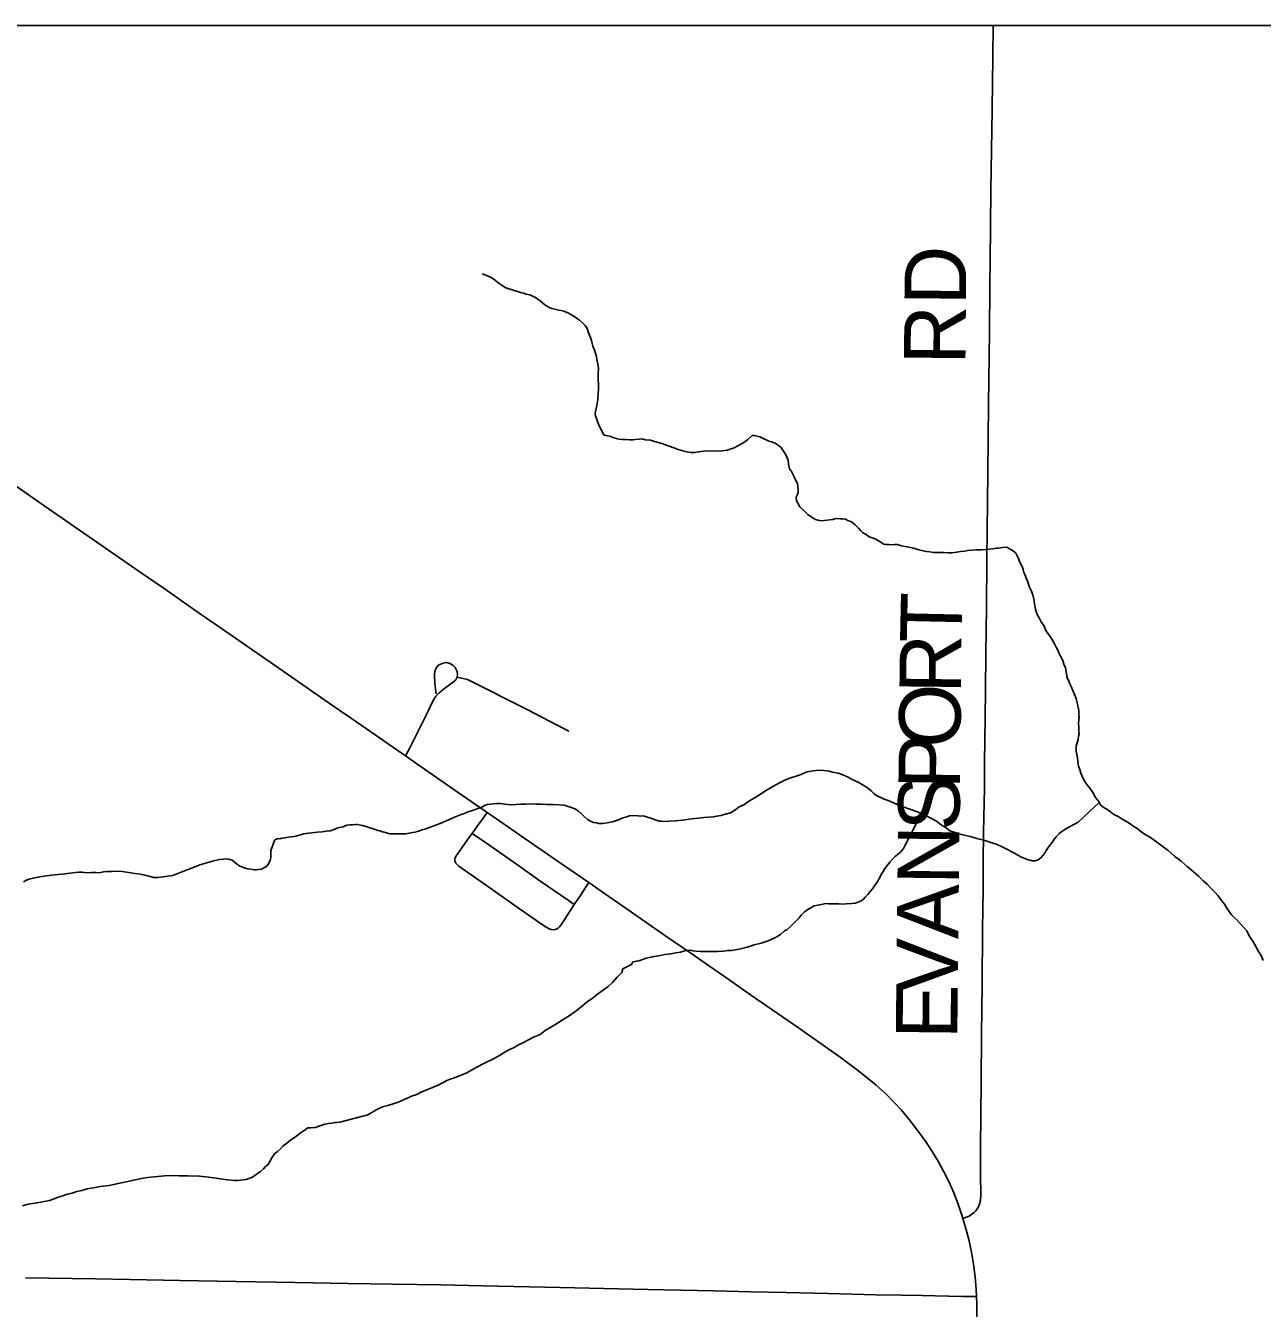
# Model space of a CAD drawing. Extents: x 2.1 to 73.9, y 4 to 26.
# Drawn here: x 47.249 to 47.821, y 24.313 to 24.905 of the extents above; entities that cross this region are included whole.
import ezdxf

# ---------------------------------------------------------------- set-up
doc = ezdxf.new("R2010")
doc.units = 0
for name, color, linetype in [('GM_X_County_Road', 7, 'Continuous'), ('GM_X_County_Road_Text', 7, 'Continuous'), ('GM_X_Minor_River', 7, 'Continuous'), ('GM_X_State_Route', 7, 'Continuous'), ('GM_X_Township_Road', 7, 'Continuous'), ('SH_Data', 7, 'Continuous')]:
    doc.layers.add(name, color=color, linetype=linetype)

msp = doc.modelspace()

# ---------------------------------------------------------------- linework, layer by layer
at = {"layer": 'GM_X_County_Road'}
for points in [[(47.69497, 24.81107), (47.69497, 24.81157), (47.69499, 24.81325), (47.69517, 24.82879), (47.69567, 24.8664), (47.69587, 24.87883), (47.69599, 24.89033), (47.69619, 24.90511)], [(47.6822, 24.35413), (47.68503, 24.35521), (47.68703, 24.35667), (47.68741, 24.35696), (47.68786, 24.35738), (47.68825, 24.35779), (47.68857, 24.35824), (47.68886, 24.35869), (47.68907, 24.35908), (47.68936, 24.3596), (47.6896, 24.36011), (47.68981, 24.36063), (47.68995, 24.36106), (47.69012, 24.36161), (47.69024, 24.36219), (47.69032, 24.36272), (47.6904, 24.3634), (47.69046, 24.36414), (47.6905, 24.36525), (47.69053, 24.36664), (47.6904, 24.37258), (47.69034, 24.37816), (47.69039, 24.38717), (47.69059, 24.41701), (47.69088, 24.43939), (47.69108, 24.46208), (47.69132, 24.48788), (47.69157, 24.5062), (47.69165, 24.51925), (47.69178, 24.5323), (47.69191, 24.53944), (47.69212, 24.55312), (47.69218, 24.56461), (47.6925, 24.58574), (47.69263, 24.59787), (47.69284, 24.61527), (47.69308, 24.63609), (47.69332, 24.65878), (47.69342, 24.67183), (47.69378, 24.69856), (47.69405, 24.73027), (47.69446, 24.76383), (47.69464, 24.78435), (47.69497, 24.81107)], [(47.24916, 24.32685), (47.28149, 24.32632), (47.29734, 24.32603), (47.32065, 24.32559), (47.34644, 24.32515), (47.37379, 24.32458), (47.39804, 24.32416), (47.41855, 24.32379), (47.44124, 24.32347), (47.4605, 24.32309), (47.49624, 24.32226), (47.53664, 24.32143), (47.5671, 24.32081), (47.58419, 24.32038), (47.60035, 24.31996), (47.61992, 24.31947), (47.64199, 24.31899), (47.6538, 24.31872), (47.66343, 24.31854), (47.67556, 24.3183), (47.6821, 24.31823), (47.68851, 24.31817)]]:
    msp.add_lwpolyline(points, dxfattribs=at)
at = {"layer": 'GM_X_Minor_River'}
for points in [[(47.51058, 24.7597), (47.51023, 24.76103), (47.50969, 24.76219), (47.50916, 24.76372), (47.50863, 24.76525), (47.50771, 24.7666), (47.5066, 24.76777), (47.50512, 24.76914), (47.50418, 24.76973), (47.5025, 24.77092), (47.50007, 24.77231), (47.49782, 24.77331), (47.49649, 24.77354), (47.49555, 24.77375), (47.49366, 24.77418), (47.49233, 24.7744), (47.49102, 24.77501), (47.48915, 24.77619), (47.48692, 24.77796), (47.48449, 24.77973), (47.48224, 24.78074), (47.48054, 24.78116), (47.47922, 24.78158), (47.4779, 24.7818), (47.47111, 24.78406), (47.46943, 24.78505), (47.46793, 24.78604), (47.46626, 24.78741), (47.46458, 24.7886), (47.46233, 24.78979), (47.46021, 24.79056)], [(47.64162, 24.66805), (47.63898, 24.66906), (47.63749, 24.67005), (47.63599, 24.67085), (47.63506, 24.67182), (47.63395, 24.67299), (47.63247, 24.67455), (47.6308, 24.67592), (47.6291, 24.67653), (47.62798, 24.67713), (47.62685, 24.67735), (47.62552, 24.67738), (47.62343, 24.67744), (47.62209, 24.67709), (47.61676, 24.67647), (47.61524, 24.6767), (47.61411, 24.6771), (47.61261, 24.6779), (47.61056, 24.67928), (47.60871, 24.68123), (47.60685, 24.6828), (47.60594, 24.68453), (47.6054, 24.68568), (47.60525, 24.68739), (47.60585, 24.68852), (47.60607, 24.68946), (47.6061, 24.69079), (47.60579, 24.69346), (47.60417, 24.69711), (47.60308, 24.69922), (47.60216, 24.70039), (47.60182, 24.70172), (47.60165, 24.70268), (47.6015, 24.70439), (47.60024, 24.70727), (47.59804, 24.71037), (47.59543, 24.71233), (47.59374, 24.71295), (47.59261, 24.71316), (47.58848, 24.71517), (47.58602, 24.7158), (47.58488, 24.71583), (47.58274, 24.71379), (47.58159, 24.71307), (47.58062, 24.71233), (47.57927, 24.7116), (47.57831, 24.71106), (47.57657, 24.71015), (47.57523, 24.70962), (47.57332, 24.7091), (47.57103, 24.70878), (47.56837, 24.70865), (47.56514, 24.70874), (47.56248, 24.70862), (47.56019, 24.70829), (47.55829, 24.70796), (47.55639, 24.70801), (47.55468, 24.70825), (47.5528, 24.70867), (47.55072, 24.7093), (47.54865, 24.71011), (47.54658, 24.71092), (47.54489, 24.71153), (47.5432, 24.71215), (47.5415, 24.71257), (47.5398, 24.71299), (47.53791, 24.71361), (47.53564, 24.71386), (47.53394, 24.71428), (47.53261, 24.71412), (47.5309, 24.71398), (47.52975, 24.71382), (47.52842, 24.71385), (47.52653, 24.7139), (47.52501, 24.71394), (47.5233, 24.71417), (47.52141, 24.7146), (47.51954, 24.71541), (47.51727, 24.71585), (47.51632, 24.71606), (47.51415, 24.72029), (47.51344, 24.72221), (47.51291, 24.72374), (47.51256, 24.72489), (47.51239, 24.72604), (47.51263, 24.72774), (47.51305, 24.72963), (47.51351, 24.73246), (47.51376, 24.73512), (47.51382, 24.73739), (47.51388, 24.73967), (47.51373, 24.74138), (47.51377, 24.7429), (47.5138, 24.74442), (47.51387, 24.74689), (47.51336, 24.74956), (47.51288, 24.7528), (47.51199, 24.75529), (47.51127, 24.75702), (47.51093, 24.75836), (47.51058, 24.7597)], [(47.73672, 24.55985), (47.73619, 24.56157), (47.73566, 24.56311), (47.73533, 24.56501), (47.7352, 24.5673), (47.73467, 24.56902), (47.73451, 24.57035), (47.73454, 24.57149), (47.73457, 24.57244), (47.73518, 24.57432), (47.7354, 24.57527), (47.73563, 24.57697), (47.73585, 24.5781), (47.7357, 24.57963), (47.73574, 24.58114), (47.73559, 24.58286), (47.73582, 24.58437), (47.73585, 24.5857), (47.73569, 24.58703), (47.73574, 24.58874), (47.73539, 24.59027), (47.73506, 24.59217), (47.73455, 24.59428), (47.73222, 24.59984), (47.73149, 24.60138), (47.73114, 24.60253), (47.7306, 24.60349), (47.73024, 24.60445), (47.73009, 24.60597), (47.72958, 24.60846), (47.72887, 24.61018), (47.72834, 24.61191), (47.72743, 24.61364), (47.72671, 24.61518), (47.72599, 24.61671), (47.72527, 24.61806), (47.72455, 24.6196), (47.72364, 24.62133), (47.72217, 24.62346), (47.7207, 24.62539), (47.71963, 24.62808), (47.71834, 24.62982), (47.71744, 24.63155), (47.71671, 24.6329), (47.71617, 24.63405), (47.71582, 24.63539), (47.71566, 24.63653), (47.71532, 24.63806), (47.71499, 24.64016), (47.71448, 24.64226), (47.71376, 24.64418), (47.71286, 24.6461), (47.71216, 24.64821), (47.71144, 24.64994), (47.71091, 24.65128), (47.71037, 24.65262), (47.71002, 24.65396), (47.70967, 24.65492), (47.70931, 24.65588), (47.7084, 24.65761), (47.70787, 24.65895), (47.70751, 24.65991), (47.7066, 24.66145), (47.70493, 24.66282), (47.7038, 24.66342), (47.70287, 24.66402), (47.70154, 24.66424), (47.69849, 24.66375), (47.69754, 24.66377), (47.69601, 24.66343), (47.69449, 24.66328), (47.69278, 24.66313), (47.69068, 24.663), (47.68841, 24.66305), (47.68631, 24.66292), (47.6846, 24.66277), (47.68288, 24.66244), (47.68117, 24.66229), (47.67945, 24.66195), (47.67717, 24.66163), (47.67546, 24.66168), (47.67356, 24.66173), (47.67185, 24.66177), (47.67014, 24.66181), (47.66862, 24.66185), (47.66692, 24.66208), (47.66541, 24.66231), (47.66389, 24.66254), (47.66181, 24.66297), (47.65955, 24.66379), (47.65653, 24.66444), (47.65464, 24.66468), (47.65332, 24.66509), (47.65181, 24.66551), (47.65067, 24.66554), (47.64896, 24.66539), (47.64801, 24.66541), (47.64687, 24.66544), (47.64574, 24.66566), (47.64405, 24.66666), (47.64162, 24.66805)], [(47.74518, 24.54632), (47.73539, 24.53729), (47.73077, 24.53475), (47.72923, 24.53384), (47.72788, 24.53292), (47.72671, 24.532), (47.72535, 24.53052), (47.72437, 24.5294), (47.72338, 24.52791), (47.7224, 24.52661), (47.72122, 24.52512), (47.72063, 24.52418), (47.72003, 24.52287), (47.71905, 24.52175), (47.71827, 24.52082), (47.71691, 24.51991), (47.71557, 24.51937), (47.71424, 24.51941), (47.7133, 24.51962), (47.71235, 24.51984), (47.71085, 24.52044), (47.70934, 24.52105), (47.70766, 24.52204), (47.70579, 24.52304), (47.70279, 24.52464), (47.70072, 24.52564), (47.69809, 24.52685), (47.69508, 24.52787), (47.69188, 24.5289), (47.68867, 24.52974), (47.68565, 24.53058), (47.68282, 24.53122), (47.68036, 24.53186), (47.67811, 24.53267), (47.67622, 24.53329), (47.67455, 24.53466), (47.6723, 24.53586), (47.67006, 24.53762), (47.66706, 24.53922), (47.66425, 24.54062), (47.66125, 24.54203), (47.65767, 24.54326), (47.65466, 24.54428), (47.65221, 24.5453), (47.64977, 24.54631), (47.6477, 24.54731), (47.64582, 24.54793), (47.64207, 24.54973), (47.64114, 24.55052), (47.63984, 24.55169), (47.63816, 24.55306), (47.6361, 24.55425), (47.63386, 24.55564), (47.63142, 24.55684), (47.62917, 24.55804), (47.62672, 24.55905), (47.62466, 24.55986), (47.62201, 24.56031), (47.6205, 24.56073), (47.61936, 24.56094), (47.61785, 24.56117), (47.61614, 24.56122), (47.61424, 24.56107), (47.61214, 24.56075), (47.61023, 24.56042), (47.6087, 24.55989), (47.60697, 24.55917), (47.60525, 24.55846), (47.60276, 24.55776), (47.60103, 24.55704), (47.5993, 24.55633), (47.59777, 24.55561), (47.59584, 24.55452), (47.59372, 24.55324), (47.59179, 24.55215), (47.58986, 24.55087), (47.58774, 24.5496), (47.58542, 24.54814), (47.5833, 24.54686), (47.58137, 24.54539), (47.57887, 24.54432), (47.57693, 24.54285), (47.57481, 24.54157), (47.57252, 24.54087), (47.57041, 24.54036), (47.56851, 24.54002), (47.56679, 24.53969), (47.56488, 24.53955), (47.5626, 24.53942), (47.56012, 24.5391), (47.55689, 24.5388), (47.55269, 24.53815), (47.54946, 24.53785), (47.54642, 24.53774), (47.54451, 24.5376), (47.54299, 24.53764), (47.54185, 24.53767), (47.53922, 24.53868), (47.53809, 24.53909), (47.53658, 24.53951), (47.53507, 24.53993)], [(47.82097, 24.4734), (47.82007, 24.47532), (47.81879, 24.47744), (47.81752, 24.47975), (47.81607, 24.48225), (47.8146, 24.48438), (47.81334, 24.48707), (47.81149, 24.48902), (47.81001, 24.49076), (47.80872, 24.49213), (47.80742, 24.4933), (47.80631, 24.49447), (47.8052, 24.49601), (47.8041, 24.49756), (47.80301, 24.4993), (47.80172, 24.50104), (47.80007, 24.50317), (47.79859, 24.50492), (47.79655, 24.50687), (47.79507, 24.50861), (47.79321, 24.51018), (47.79099, 24.51233), (47.78857, 24.51448), (47.78578, 24.51682), (47.78299, 24.51918), (47.78001, 24.52153), (47.77704, 24.52407), (47.76883, 24.53017), (47.76603, 24.53176), (47.76435, 24.53294), (47.76267, 24.53431), (47.76118, 24.5353), (47.7595, 24.53648), (47.75781, 24.53748), (47.75575, 24.53867), (47.75388, 24.53986), (47.75219, 24.54066), (47.75126, 24.54125), (47.74977, 24.54243), (47.74809, 24.54361), (47.74696, 24.54421), (47.74585, 24.54519), (47.74494, 24.54673), (47.74347, 24.54866), (47.7422, 24.55098), (47.74091, 24.55291), (47.73944, 24.55466), (47.73852, 24.55601), (47.7378, 24.55736), (47.73726, 24.55851), (47.73672, 24.55985)], [(47.53507, 24.53993), (47.53223, 24.54019), (47.53014, 24.54024), (47.52824, 24.5401), (47.5269, 24.53976), (47.52518, 24.53923), (47.52307, 24.53834), (47.52039, 24.53746), (47.51791, 24.53695), (47.51581, 24.53662), (47.5141, 24.53667), (47.51296, 24.53689), (47.51164, 24.53711), (47.51014, 24.53772), (47.50883, 24.53851), (47.50716, 24.54007), (47.50604, 24.54105), (47.50456, 24.54242), (47.50325, 24.54321), (47.50137, 24.54402), (47.49986, 24.54444), (47.49797, 24.54505), (47.49551, 24.54531), (47.49285, 24.54537), (47.48982, 24.54545), (47.48754, 24.54551), (47.48526, 24.54557), (47.48298, 24.54563), (47.48013, 24.54551), (47.47804, 24.54556), (47.47576, 24.54543), (47.4731, 24.54531), (47.47064, 24.54556), (47.46855, 24.5458), (47.46685, 24.54585), (47.46532, 24.5457), (47.46399, 24.54554), (47.46266, 24.54539), (47.46151, 24.54503), (47.46035, 24.5443), (47.45517, 24.54254), (47.45345, 24.54201), (47.45192, 24.54129), (47.45038, 24.54076), (47.44885, 24.54023), (47.44731, 24.53951), (47.44539, 24.53861), (47.44328, 24.53771), (47.44078, 24.53664), (47.43733, 24.5354), (47.43541, 24.53469), (47.43369, 24.53397), (47.43235, 24.53363), (47.43082, 24.5331), (47.42909, 24.53257), (47.42719, 24.53224), (47.4249, 24.53192), (47.42262, 24.53179), (47.42015, 24.53185), (47.41863, 24.53189), (47.41749, 24.53192), (47.41636, 24.53214), (47.41485, 24.53255), (47.4139, 24.53277), (47.41296, 24.53317), (47.41202, 24.53339), (47.41033, 24.534), (47.40844, 24.53462), (47.40637, 24.53524), (47.40486, 24.53566), (47.40391, 24.53587), (47.40259, 24.5361), (47.40164, 24.53612), (47.40031, 24.53596), (47.39898, 24.536), (47.39765, 24.53584), (47.39592, 24.53513), (47.39344, 24.53462), (47.39171, 24.53391), (47.38998, 24.53319), (47.38808, 24.53305), (47.38617, 24.53272), (47.38389, 24.53259), (47.3776, 24.5318), (47.37626, 24.53145), (47.37512, 24.5311), (47.37339, 24.53058), (47.37187, 24.53043), (47.37054, 24.53027), (47.36901, 24.52993), (47.36767, 24.52977), (47.36672, 24.52961), (47.36577, 24.52963), (47.36423, 24.52891), (47.36342, 24.52665), (47.363, 24.52533), (47.3626, 24.52421), (47.36256, 24.52288), (47.36252, 24.52136), (47.3623, 24.52004), (47.36169, 24.51853)], [(47.65574, 24.52698), (47.66304, 24.54119)], [(47.65574, 24.52698), (47.65474, 24.5251), (47.65318, 24.52324), (47.65105, 24.52159), (47.64987, 24.52029), (47.64851, 24.5188), (47.64733, 24.51732), (47.64615, 24.51583), (47.64536, 24.51452), (47.64457, 24.5134), (47.64377, 24.51171), (47.64277, 24.50984), (47.64218, 24.5089), (47.64139, 24.50778), (47.64041, 24.50648), (47.63943, 24.50518), (47.63825, 24.50388), (47.63708, 24.50258), (47.6361, 24.50146), (47.63495, 24.50073), (47.63341, 24.5002), (47.63246, 24.49985), (47.63093, 24.4997), (47.62827, 24.49957), (47.62656, 24.49943), (47.62485, 24.49947), (47.62371, 24.4995), (47.62219, 24.49954), (47.62124, 24.49956), (47.6201, 24.49959), (47.61896, 24.49962), (47.61534, 24.49895), (47.61343, 24.49862), (47.61227, 24.49789), (47.61111, 24.49716), (47.60996, 24.49643), (47.60899, 24.49589), (47.60743, 24.49422), (47.60664, 24.4931), (47.60548, 24.49199), (47.6043, 24.49069), (47.60275, 24.48921), (47.60081, 24.48755), (47.59984, 24.48701), (47.5979, 24.48535), (47.59558, 24.48389), (47.59232, 24.48245), (47.58907, 24.48139), (47.58581, 24.48053), (47.58256, 24.47947), (47.5795, 24.47879), (47.57721, 24.47828), (47.5753, 24.47795), (47.57359, 24.47799), (47.57169, 24.47766), (47.56883, 24.47754), (47.56598, 24.47743), (47.56332, 24.4775), (47.56105, 24.47755), (47.55896, 24.47761), (47.55745, 24.47784), (47.55631, 24.47805), (47.55498, 24.4779), (47.55383, 24.47774), (47.55173, 24.47722), (47.54982, 24.47689), (47.54715, 24.47639), (47.54449, 24.47608), (47.54181, 24.47557), (47.53876, 24.47508), (47.5359, 24.4744), (47.53302, 24.47333), (47.53073, 24.47282), (47.52977, 24.47265), (47.52918, 24.47153), (47.52514, 24.46955), (47.52471, 24.46785), (47.52257, 24.46562), (47.52042, 24.46321), (47.51828, 24.46137), (47.51519, 24.45898), (47.51286, 24.45733), (47.51073, 24.45567), (47.5088, 24.45439), (47.50667, 24.45255), (47.50415, 24.45052), (47.50086, 24.44814), (47.49758, 24.44613), (47.49449, 24.44412), (47.49179, 24.44248), (47.48928, 24.44103), (47.48696, 24.43919), (47.48389, 24.43794), (47.48157, 24.43667), (47.47926, 24.4354), (47.47696, 24.43432), (47.47465, 24.43305), (47.47253, 24.43215), (47.47061, 24.43106), (47.4681, 24.42942)], [(47.36169, 24.51853), (47.3611, 24.5176), (47.36032, 24.51667), (47.35935, 24.51612), (47.3582, 24.51558), (47.35668, 24.51543), (47.35572, 24.51527), (47.35477, 24.51529), (47.35345, 24.51551), (47.35194, 24.51574), (47.35024, 24.51617), (47.34911, 24.51657), (47.34817, 24.51698), (47.34649, 24.51816), (47.34463, 24.51973), (47.34293, 24.52015), (47.3418, 24.52037), (47.34065, 24.52021), (47.33894, 24.52006), (47.33607, 24.51938), (47.33301, 24.51851), (47.32976, 24.51745), (47.32707, 24.51638), (47.32458, 24.51549), (47.32228, 24.5146), (47.32036, 24.51389), (47.31729, 24.51264), (47.31043, 24.51168), (47.30834, 24.51173), (47.30627, 24.51235), (47.30438, 24.51278), (47.30211, 24.51322), (47.29984, 24.51347), (47.29776, 24.5139), (47.29587, 24.51414), (47.29378, 24.51438), (47.29075, 24.51465), (47.28885, 24.51451), (47.28675, 24.51437), (47.28523, 24.51422), (47.28332, 24.51389), (47.28162, 24.51393), (47.27972, 24.51398), (47.27744, 24.51385), (47.27535, 24.51409), (47.27383, 24.51413), (47.27231, 24.51398), (47.26983, 24.51366), (47.26736, 24.51335), (47.26431, 24.51304), (47.26126, 24.51274), (47.25783, 24.51226), (47.25497, 24.51176), (47.25268, 24.51144), (47.25134, 24.5111), (47.25, 24.51056), (47.24827, 24.50966)], [(47.4681, 24.42942), (47.46502, 24.42779), (47.46213, 24.42634), (47.45963, 24.42508), (47.45636, 24.42326), (47.45308, 24.42145), (47.45001, 24.4202), (47.44732, 24.41912), (47.44541, 24.4186), (47.44387, 24.41788), (47.44214, 24.41698), (47.43983, 24.41571), (47.43715, 24.41464), (47.43465, 24.41356), (47.43235, 24.41267), (47.43004, 24.4114), (47.42755, 24.4107), (47.42601, 24.40998), (47.42409, 24.40908), (47.42178, 24.408), (47.4191, 24.40712), (47.41662, 24.40643), (47.41413, 24.40573), (47.41144, 24.40447), (47.40739, 24.40211), (47.39439, 24.39864), (47.39305, 24.39848), (47.3921, 24.39851), (47.39077, 24.39816), (47.38924, 24.39801), (47.38753, 24.39768), (47.38523, 24.39697), (47.38293, 24.39627), (47.38103, 24.39613), (47.37969, 24.39598), (47.37796, 24.39488), (47.37622, 24.39379), (47.37448, 24.39231), (47.37254, 24.39103), (47.37099, 24.38993), (47.36983, 24.38882), (47.36828, 24.38772), (47.36692, 24.38643), (47.36556, 24.38514), (47.36459, 24.3844), (47.36361, 24.3831), (47.36301, 24.38216), (47.36222, 24.38085), (47.36123, 24.37917), (47.36007, 24.37825), (47.35909, 24.37714), (47.35773, 24.37584), (47.35637, 24.37493), (47.35405, 24.37328), (47.35118, 24.37221), (47.34851, 24.3719), (47.34699, 24.37175), (47.34566, 24.37178), (47.34414, 24.37182), (47.34244, 24.37205), (47.34016, 24.3723), (47.33732, 24.37275), (47.33373, 24.37323), (47.32956, 24.37371), (47.32425, 24.37385), (47.32026, 24.37395), (47.31665, 24.37404), (47.31342, 24.37393), (47.30562, 24.37318), (47.30276, 24.37269), (47.29912, 24.37183), (47.29512, 24.37098), (47.29129, 24.37013), (47.28786, 24.36946), (47.28367, 24.369), (47.28061, 24.36832), (47.27775, 24.36782), (47.27526, 24.36712), (47.27297, 24.36661), (47.27068, 24.36591), (47.26857, 24.3654), (47.26647, 24.36469), (47.26436, 24.36398), (47.26244, 24.36327), (47.26033, 24.36257), (47.25709, 24.36189), (47.25461, 24.36138), (47.25251, 24.36106), (47.25041, 24.36073), (47.24774, 24.36004)]]:
    msp.add_lwpolyline(points, dxfattribs=at)
at = {"layer": 'GM_X_State_Route'}
for points in [[(47.22629, 24.70528), (47.25568, 24.68494), (47.2677, 24.67662), (47.28865, 24.66211), (47.30217, 24.6527), (47.31318, 24.64512), (47.329, 24.63413), (47.33975, 24.62671), (47.3722, 24.60422), (47.38698, 24.59391), (47.40467, 24.58177), (47.42476, 24.56784), (47.43148, 24.56316), (47.45267, 24.54844), (47.46246, 24.54171), (47.4647, 24.54016), (47.47545, 24.53275), (47.49389, 24.52006), (47.50948, 24.5093), (47.51665, 24.50434), (47.52917, 24.49566), (47.54496, 24.48462), (47.55648, 24.47669), (47.56467, 24.47105), (47.57413, 24.46451), (47.58405, 24.45755), (47.60629, 24.44224)], [(47.60629, 24.44224), (47.62559, 24.42864), (47.63353, 24.42271), (47.63877, 24.41854), (47.64211, 24.41578), (47.6467, 24.41156), (47.65069, 24.4076), (47.65385, 24.40415), (47.65746, 24.39985), (47.66147, 24.39468), (47.66493, 24.38987), (47.66803, 24.38519), (47.67092, 24.38038), (47.67347, 24.37573), (47.67582, 24.37097), (47.67795, 24.36611), (47.67996, 24.36087), (47.68186, 24.35525), (47.6822, 24.35413), (47.68356, 24.34958), (47.68489, 24.34445), (47.68615, 24.33866), (47.68712, 24.33312), (47.68788, 24.32725), (47.68838, 24.32134), (47.68851, 24.31817), (47.68864, 24.3148), (47.68867, 24.30515)]]:
    msp.add_lwpolyline(points, dxfattribs=at)
at = {"layer": 'GM_X_Township_Road'}
for points in [[(47.44861, 24.60427), (47.44879, 24.60545), (47.44858, 24.60683), (47.44816, 24.60773), (47.44772, 24.60864), (47.44656, 24.60969), (47.44519, 24.61051), (47.4435, 24.61098), (47.44163, 24.61058), (47.44003, 24.60972), (47.43907, 24.6086), (47.43843, 24.60736), (47.43816, 24.60595), (47.43812, 24.60408), (47.43826, 24.60267), (47.43829, 24.60147), (47.43897, 24.59652)], [(47.44181, 24.59822), (47.4422, 24.59853), (47.44694, 24.60206), (47.44792, 24.60294), (47.44861, 24.60427)], [(47.44861, 24.60427), (47.4533, 24.60305), (47.48056, 24.58936), (47.49508, 24.58184), (47.49955, 24.57953), (47.5002, 24.57917)], [(47.42476, 24.56784), (47.42638, 24.571), (47.42937, 24.5768), (47.43498, 24.58825), (47.43684, 24.59219), (47.43775, 24.59382), (47.4388, 24.59536), (47.44028, 24.59695), (47.44181, 24.59822)], [(47.46246, 24.54171), (47.46072, 24.53928), (47.45837, 24.53599), (47.45554, 24.53205)], [(47.45554, 24.53205), (47.45401, 24.52992), (47.4489, 24.52283), (47.44795, 24.52132), (47.44774, 24.52086), (47.44756, 24.52018), (47.44751, 24.51963), (47.44764, 24.51906), (47.44779, 24.51867), (47.448, 24.51834), (47.44829, 24.51792), (47.44942, 24.51693), (47.45248, 24.51476), (47.46527, 24.50589), (47.47744, 24.49723), (47.48431, 24.4924), (47.48713, 24.49045), (47.48973, 24.48872), (47.49111, 24.48799), (47.492, 24.48771), (47.4929, 24.48758), (47.49382, 24.48766), (47.4944, 24.48784), (47.49521, 24.48827), (47.4959, 24.4889), (47.4965, 24.48962), (47.49803, 24.49198), (47.5024, 24.4988), (47.50271, 24.49926)], [(47.45554, 24.53205), (47.46217, 24.52746), (47.46983, 24.52214), (47.47594, 24.51785), (47.48683, 24.51009), (47.49994, 24.50115), (47.50271, 24.49926)], [(47.50271, 24.49926), (47.50586, 24.50385), (47.50764, 24.50653), (47.50948, 24.5093)]]:
    msp.add_lwpolyline(points, dxfattribs=at)
at = {"layer": 'SH_Data'}
msp.add_line((41.95853, 24.90511), (48.75853, 24.90511), dxfattribs=at)

# ---------------------------------------------------------------- texts
at = {"layer": 'GM_X_County_Road_Text'}
for s, height, rotation, p in [('RD', 0.028409, 89.50053, (47.68337, 24.74844)), ('T', 0.02841, 88.7292, (47.68153, 24.61976)), ('R', 0.02841, 89.3794, (47.68128, 24.59652)), ('O', 0.02841, 89.40075, (47.68102, 24.57152)), ('P', 0.02841, 89.40004, (47.68082, 24.55235)), ('S', 0.02841, 89.39893, (47.68062, 24.53319)), ('N', 0.02841, 89.40075, (47.68035, 24.50819)), ('A', 0.02841, 89.40075, (47.68009, 24.48319)), ('V', 0.02841, 89.40075, (47.67983, 24.45819)), ('E', 0.02841, 89.40001, (47.67961, 24.43694))]:
    msp.add_text(s, height=height, rotation=rotation, dxfattribs=at).set_placement(p)

doc.saveas('drawing.dxf')
